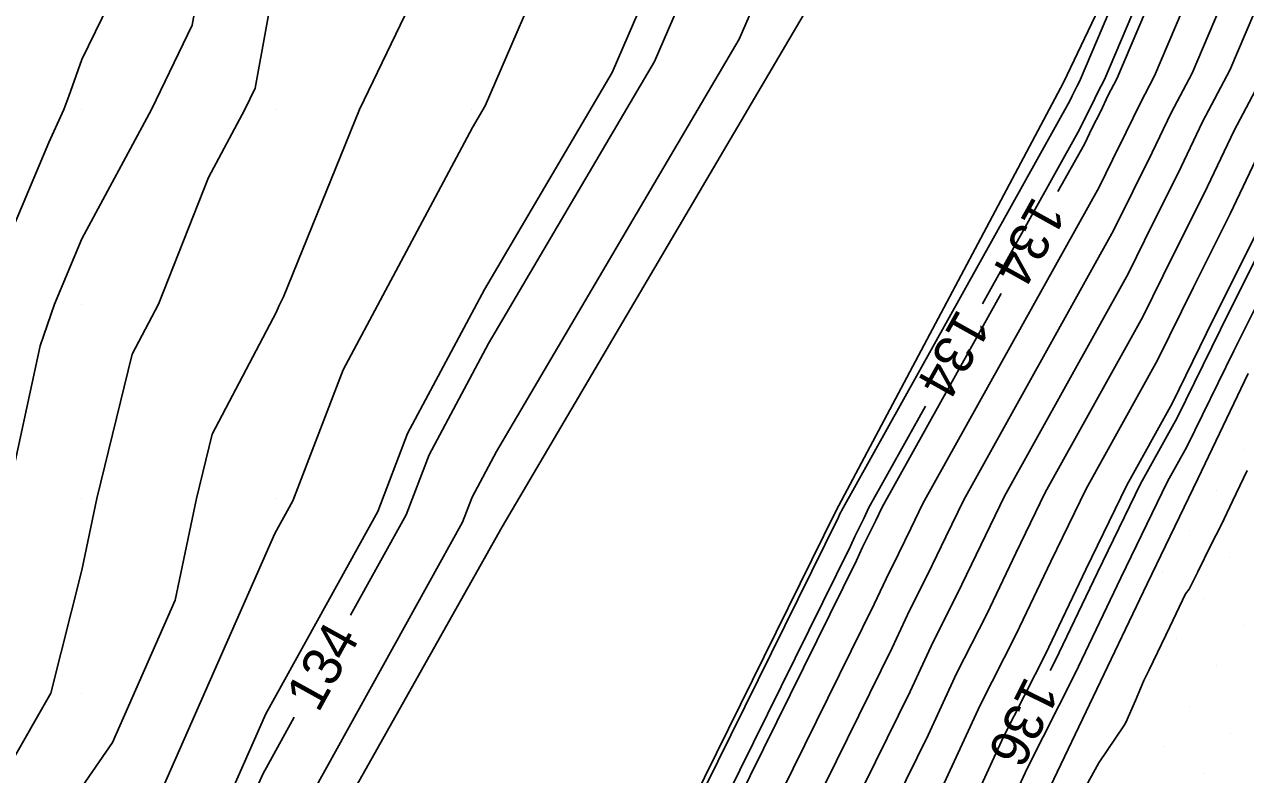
# Model space of a CAD drawing. Extents: x 2354170 to 2357230, y 866100 to 868290.
# Drawn here: x 2355437 to 2355499.8, y 866845.8 to 866884.4 of the extents above; entities that cross this region are included whole.
import ezdxf

# ---------------------------------------------------------------- set-up
doc = ezdxf.new("R2010")
doc.units = 0
for name, color, linetype in [('Default', 7, 'Continuous'), ('DTM Contours Major', 7, 'Continuous'), ('DTM Contours Minor', 7, 'Continuous'), ('DTM Contours Minor Text', 7, 'Continuous'), ('Exist DTM QL2 LIDAR Elevation Point', 7, 'Continuous'), ('Exist DTM Scan Elevation Point', 7, 'Continuous'), ('Exist Roads EOP', 7, 'Continuous'), ('PH Exist DTM Breakline', 7, 'Continuous')]:
    doc.layers.add(name, color=color, linetype=linetype)

msp = doc.modelspace()

# ---------------------------------------------------------------- linework, layer by layer
at = {"layer": 'Default'}
for points in [[(2355490.118, 866875.788), (2355491.478, 866878.23), (2355491.885, 866879.062), (2355492.301, 866879.892), (2355492.705, 866880.739), (2355493.155, 866881.587), (2355500.951, 866899.941), (2355501.187, 866900.527), (2355501.444, 866901.062), (2355501.702, 866901.595), (2355501.962, 866902.129), (2355511.009, 866921.792), (2355511.327, 866922.42), (2355511.637, 866923.066), (2355511.948, 866923.71), (2355512.255, 866924.353), (2355512.559, 866924.993), (2355522.339, 866944.599), (2355522.74, 866945.441), (2355523.136, 866946.281), (2355523.538, 866947.116), (2355531.354, 866962.664)], [(2355503.483, 866938.445), (2355492.435, 866918.436), (2355490.34, 866915.602), (2355490.032, 866914.991), (2355488.701, 866912.919), (2355487.616, 866910.452), (2355477.046, 866889.385), (2355475.646, 866887.005), (2355474.42, 866885.194), (2355473.738, 866883.612), (2355461.275, 866862.435), (2355460.019, 866860.079), (2355459.531, 866858.808), (2355448.953, 866839.681), (2355447.874, 866837.231), (2355447.137, 866836.164), (2355446.823, 866835.204), (2355446.458, 866833.867), (2355439.608, 866809.832), (2355439.226, 866808.116), (2355439.108, 866807.834), (2355438.553, 866806.258), (2355437.915, 866804.367), (2355429.321, 866784.472)], [(2355494.015, 866929.352), (2355491.199, 866924.254), (2355486.127, 866917.394), (2355485.945, 866917.031), (2355482.704, 866911.987), (2355480.061, 866905.98), (2355474.019, 866893.935), (2355473.218, 866892.574), (2355469.365, 866886.88), (2355467.219, 866881.905), (2355460.66, 866870.76), (2355456.709, 866863.353), (2355455.176, 866859.356), (2355449.42, 866848.948), (2355446.263, 866841.782)], [(2355512.223, 866911.651), (2355508.229, 866902.97), (2355507.048, 866900.546), (2355505.877, 866898.127), (2355504.715, 866895.705), (2355503.642, 866893.048), (2355498.957, 866882.018), (2355497.556, 866879.377), (2355496.298, 866876.74), (2355495.002, 866874.154), (2355493.736, 866871.565), (2355487.376, 866860.142), (2355486.159, 866857.624), (2355484.952, 866855.106), (2355483.706, 866852.643), (2355482.532, 866850.096), (2355475.417, 866835.674), (2355474.096, 866833.153), (2355472.87, 866830.686), (2355471.697, 866828.22), (2355471.244, 866827.301), (2355470.034, 866824.87), (2355468.951, 866822.238), (2355468.711, 866821.675)], [(2355512.521, 866899.757), (2355512.394, 866899.498), (2355510.31, 866895.193), (2355508.242, 866890.882), (2355506.334, 866886.154), (2355504.76, 866882.45), (2355502.407, 866878.015), (2355500.295, 866873.588), (2355498.12, 866869.246), (2355495.994, 866864.9), (2355493.659, 866860.707), (2355491.559, 866856.361), (2355489.477, 866852.016), (2355487.326, 866847.766), (2355485.301, 866843.369), (2355482.655, 866838.007), (2355480.374, 866833.655), (2355478.259, 866829.398), (2355476.236, 866825.142), (2355476.057, 866824.781), (2355473.969, 866820.586), (2355472.101, 866816.044), (2355469.804, 866810.664), (2355469.317, 866809.625)], [(2355470.592, 866834.119), (2355480.687, 866854.58), (2355481.293, 866855.895), (2355481.936, 866857.166), (2355482.559, 866858.466), (2355483.187, 866859.766), (2355492.231, 866876.009), (2355492.924, 866877.426), (2355493.633, 866878.841), (2355494.322, 866880.285), (2355495.089, 866881.731), (2355501.848, 866897.644)], [(2355465.767, 866832.564), (2355478.841, 866859.064), (2355478.879, 866859.147), (2355478.92, 866859.226), (2355478.959, 866859.308), (2355478.998, 866859.389), (2355490.726, 866880.452), (2355490.846, 866880.698), (2355490.969, 866880.943), (2355491.088, 866881.193), (2355491.221, 866881.443), (2355497.595, 866896.45)], [(2355473.004, 866834.897), (2355481.61, 866852.338), (2355482.499, 866854.269), (2355483.444, 866856.136), (2355484.359, 866858.045), (2355485.281, 866859.954), (2355492.983, 866873.787), (2355493.963, 866875.79), (2355494.966, 866877.791), (2355495.939, 866879.831), (2355497.023, 866881.874), (2355502.745, 866895.346)], [(2355418.99, 866796.756), (2355419.976, 866799.571), (2355420.143, 866800.064), (2355420.203, 866800.234), (2355421.522, 866810.008), (2355422.197, 866812.23), (2355425.563, 866820.008), (2355427.789, 866827.821), (2355428.53, 866830.009), (2355429.976, 866834.51), (2355431.651, 866839.633), (2355436.23, 866846.262), (2355438.379, 866850.009), (2355439.976, 866856.335), (2355440.746, 866860.009), (2355442.555, 866867.43), (2355443.914, 866870.009), (2355446.471, 866876.503), (2355448.348, 866880.009), (2355448.879, 866881.106), (2355449.977, 866887.136), (2355451.044, 866890.009), (2355451.381, 866890.416)], [(2355411.554, 866790.008), (2355414.354, 866795.63), (2355415.889, 866800.008), (2355417.18, 866802.805), (2355417.741, 866810.008), (2355418.438, 866811.547), (2355419.976, 866817.301), (2355421.148, 866820.008), (2355421.614, 866821.647), (2355424.448, 866830.009), (2355426.564, 866836.597), (2355428.09, 866840.009), (2355429.976, 866846.1), (2355432.219, 866850.009), (2355432.976, 866853.008), (2355436.14, 866860.009), (2355437.833, 866867.866), (2355438.561, 866870.009), (2355439.976, 866873.35), (2355443.543, 866880.009), (2355445.642, 866884.344), (2355446.673, 866890.009)], [(2355458.197, 866888.229), (2355454.241, 866880.009), (2355450.341, 866870.374), (2355450.088, 866869.899), (2355449.977, 866869.609), (2355446.664, 866863.322), (2355445.856, 866860.009), (2355444.764, 866854.797), (2355441.54, 866847.479), (2355435.523, 866838.766), (2355432.96, 866830.929), (2355429.98, 866820.011), (2355429.978, 866820.006), (2355429.976, 866819.998), (2355426.94, 866810.008), (2355426.466, 866806.498), (2355424.745, 866801.613), (2355421.149, 866790.946)], [(2355464.309, 866888.565), (2355460.7, 866880.198), (2355460.045, 866879.086), (2355453.398, 866866.626), (2355450.82, 866859.903), (2355449.886, 866858.215), (2355443.652, 866844.063), (2355439.394, 866837.899), (2355437.581, 866832.354), (2355435.472, 866824.63), (2355433.188, 866816.615), (2355431.643, 866809.667), (2355431.621, 866809.617), (2355429.348, 866803.161), (2355426.738, 866795.42), (2355422.853, 866786.427)], [(2355434.76, 866870.009), (2355438.276, 866878.309), (2355439.051, 866880.009), (2355439.296, 866880.69), (2355439.976, 866882.568), (2355442.404, 866887.582)], [(2355500.892, 866882.162), (2355499.173, 866878.923), (2355497.631, 866875.689), (2355496.041, 866872.518), (2355494.489, 866869.343), (2355489.47, 866860.33), (2355487.959, 866857.203), (2355486.46, 866854.076), (2355484.913, 866851.017), (2355483.455, 866847.854), (2355477.829, 866836.452)], [(2355500.79, 866878.469), (2355498.963, 866874.639), (2355497.081, 866870.882), (2355495.241, 866867.121), (2355491.565, 866860.519), (2355489.759, 866856.782), (2355487.969, 866853.046), (2355486.119, 866849.392), (2355484.378, 866845.612), (2355480.242, 866837.229), (2355478.281, 866833.487), (2355476.462, 866829.827), (2355474.723, 866826.168), (2355474.453, 866825.621), (2355472.658, 866822.014), (2355471.051, 866818.108), (2355467.479, 866809.742), (2355465.695, 866805.941), (2355463.891, 866802.114), (2355462.081, 866798.26), (2355461.938, 866797.926), (2355460.13, 866794.026), (2355458.271, 866790.144)], [(2355501.628, 866872.538), (2355499.159, 866867.61), (2355496.746, 866862.678), (2355495.754, 866860.895), (2355493.359, 866855.94), (2355490.985, 866850.986), (2355488.533, 866846.14), (2355486.223, 866841.127), (2355485.067, 866838.784), (2355482.467, 866833.822), (2355480.055, 866828.968), (2355477.749, 866824.116), (2355477.662, 866823.941), (2355475.281, 866819.157), (2355473.151, 866813.979), (2355472.129, 866811.587), (2355469.812, 866806.648), (2355467.467, 866801.676), (2355465.116, 866796.667), (2355465.079, 866796.58), (2355462.731, 866791.517), (2355460.317, 866786.477)], [(2355442.177, 866781.423), (2355452.688, 866798.306), (2355453.155, 866799.311), (2355453.627, 866800.298), (2355454.087, 866801.289), (2355454.495, 866802.241), (2355454.95, 866803.211), (2355455.404, 866804.173), (2355455.852, 866805.129), (2355465.802, 866828.432), (2355466.099, 866829.154), (2355466.431, 866829.821), (2355467.159, 866831.297), (2355467.481, 866831.974), (2355467.817, 866832.65), (2355468.179, 866833.342), (2355479.764, 866856.822), (2355480.086, 866857.521), (2355480.428, 866858.196), (2355480.759, 866858.887), (2355481.092, 866859.577), (2355487.199, 866870.545)], [(2355491.193, 866844.562), (2355492.22, 866846.436), (2355493.498, 866848.335), (2355493.613, 866848.512), (2355494.101, 866849.628), (2355494.539, 866850.66), (2355494.807, 866851.22), (2355495.869, 866853.421), (2355496.668, 866855.117), (2355496.871, 866855.349), (2355497.3, 866856.243), (2355497.974, 866857.617), (2355498.521, 866858.682), (2355499.09, 866859.877), (2355499.847, 866861.45)]]:
    msp.add_lwpolyline(points, dxfattribs=at)
at = {"layer": 'DTM Contours Major'}
for points in [[(2355512.223, 866911.651), (2355508.229, 866902.97), (2355507.048, 866900.546), (2355505.877, 866898.127), (2355504.715, 866895.705), (2355503.642, 866893.048), (2355498.957, 866882.018), (2355497.556, 866879.377), (2355496.298, 866876.74), (2355495.002, 866874.154), (2355493.736, 866871.565), (2355487.376, 866860.142), (2355486.159, 866857.624), (2355484.952, 866855.106), (2355483.706, 866852.643), (2355482.532, 866850.096), (2355475.417, 866835.674), (2355474.096, 866833.153), (2355472.87, 866830.686), (2355471.697, 866828.22), (2355471.244, 866827.301), (2355470.034, 866824.87), (2355468.951, 866822.238), (2355468.711, 866821.675)], [(2355418.99, 866796.756), (2355419.976, 866799.571), (2355420.143, 866800.064), (2355420.203, 866800.234), (2355421.522, 866810.008), (2355422.197, 866812.23), (2355425.563, 866820.008), (2355427.789, 866827.821), (2355428.53, 866830.009), (2355429.976, 866834.51), (2355431.651, 866839.633), (2355436.23, 866846.262), (2355438.379, 866850.009), (2355439.976, 866856.335), (2355440.746, 866860.009), (2355442.555, 866867.43), (2355443.914, 866870.009), (2355446.471, 866876.503), (2355448.348, 866880.009), (2355448.879, 866881.106), (2355449.977, 866887.136), (2355451.044, 866890.009), (2355451.381, 866890.416)]]:
    msp.add_lwpolyline(points, dxfattribs=at)
at = {"layer": 'DTM Contours Minor'}
for points in [[(2355486.238, 866870.01), (2355491.227, 866878.971), (2355491.538, 866879.607), (2355491.857, 866880.242), (2355492.166, 866880.89), (2355492.51, 866881.539), (2355500.652, 866900.707), (2355500.795, 866901.063), (2355500.951, 866901.388), (2355501.108, 866901.712), (2355501.266, 866902.036), (2355510.703, 866922.547), (2355510.919, 866922.973), (2355511.13, 866923.412), (2355511.341, 866923.849), (2355511.549, 866924.286), (2355511.755, 866924.721), (2355521.958, 866945.173), (2355522.265, 866945.818), (2355522.568, 866946.46), (2355522.875, 866947.099), (2355531.027, 866963.314)], [(2355509.432, 866958.307), (2355503.171, 866945.723), (2355499.756, 866940.363), (2355498.957, 866935.618), (2355491.611, 866922.314), (2355487.531, 866916.797), (2355487.307, 866916.351), (2355484.703, 866912.298), (2355482.579, 866907.47), (2355475.028, 866892.418), (2355474.027, 866890.718), (2355471.05, 866886.318), (2355469.392, 866882.474), (2355460.865, 866867.985), (2355457.812, 866862.261), (2355456.628, 866859.173), (2355453.781, 866854.027)], [(2355500.74, 866873.238), (2355498.466, 866868.7), (2355496.245, 866864.159), (2355494.357, 866860.77), (2355492.159, 866856.221), (2355489.98, 866851.673), (2355489.725, 866851.169)], [(2355438.737, 866777.106), (2355452.439, 866799.114), (2355452.813, 866799.922), (2355453.194, 866800.716), (2355453.563, 866801.513), (2355453.989, 866802.506), (2355454.354, 866803.284), (2355454.718, 866804.055), (2355455.077, 866804.822), (2355465.452, 866829.12), (2355465.661, 866829.63), (2355465.896, 866830.101), (2355466.655, 866831.639), (2355466.882, 866832.117), (2355467.119, 866832.594), (2355467.375, 866833.083), (2355479.456, 866857.569), (2355479.684, 866858.063), (2355479.925, 866858.54), (2355480.159, 866859.027), (2355480.394, 866859.515), (2355483.319, 866864.767)], [(2355450.878, 866848.776), (2355449.264, 866845.859), (2355446.467, 866839.508), (2355444.556, 866836.742), (2355443.743, 866834.254), (2355442.796, 866830.788), (2355437.468, 866812.093), (2355436.698, 866808.633), (2355436.613, 866808.429), (2355435.485, 866805.225), (2355434.189, 866801.385), (2355426.023, 866782.481)]]:
    msp.add_lwpolyline(points, dxfattribs=at)
at = {"layer": 'Exist DTM QL2 LIDAR Elevation Point'}
for p, q in [((2355439.976, 866880.009), (2355439.976, 866880.009)), ((2355449.977, 866880.009), (2355449.977, 866880.009)), ((2355459.977, 866880.009), (2355459.977, 866880.009)), ((2355439.976, 866870.009), (2355439.976, 866870.009)), ((2355449.977, 866870.009), (2355449.977, 866870.009)), ((2355439.976, 866860.009), (2355439.976, 866860.009)), ((2355449.977, 866860.009), (2355449.977, 866860.009)), ((2355439.976, 866850.009), (2355439.976, 866850.009))]:
    msp.add_line(p, q, dxfattribs=at)
at = {"layer": 'Exist DTM Scan Elevation Point'}
for p, q in [((2355499.63, 866862.516), (2355499.63, 866862.516)), ((2355498.251, 866860.431), (2355498.251, 866860.431)), ((2355496.871, 866858.346), (2355496.871, 866858.346)), ((2355498.956, 866856.967), (2355498.956, 866856.967)), ((2355495.492, 866856.261), (2355495.492, 866856.261)), ((2355497.577, 866854.882), (2355497.577, 866854.882)), ((2355499.662, 866853.503), (2355499.662, 866853.503)), ((2355496.198, 866852.797), (2355496.198, 866852.797)), ((2355498.283, 866851.418), (2355498.283, 866851.418)), ((2355494.818, 866850.712), (2355494.818, 866850.712)), ((2355496.903, 866849.333), (2355496.903, 866849.333)), ((2355493.439, 866848.627), (2355493.439, 866848.627)), ((2355498.988, 866847.953), (2355498.988, 866847.953)), ((2355495.524, 866847.248), (2355495.524, 866847.248)), ((2355492.059, 866846.542), (2355492.059, 866846.542)), ((2355497.609, 866845.868), (2355497.609, 866845.868))]:
    msp.add_line(p, q, dxfattribs=at)
at = {"layer": 'Exist Roads EOP'}
msp.add_lwpolyline([(2355463.574, 866790.704), (2355466.177, 866796.11), (2355468.783, 866801.514), (2355471.389, 866806.919), (2355473.992, 866812.325), (2355476.588, 866817.734), (2355479.18, 866823.146), (2355481.768, 866828.559), (2355484.354, 866833.973), (2355486.939, 866839.387), (2355489.526, 866844.801), (2355492.116, 866850.213), (2355494.708, 866855.624), (2355497.303, 866861.034), (2355499.9, 866866.444)], dxfattribs=at)
at = {"layer": 'PH Exist DTM Breakline'}
for points in [[(2355623.276, 867155.352), (2355615.583, 867138.247), (2355608.493, 867123.325), (2355597.576, 867101.035), (2355584.194, 867076.317), (2355571.679, 867051.841), (2355556.972, 867022.361), (2355542.395, 866991.347), (2355529.822, 866965.709), (2355520.718, 866947.043), (2355510.055, 866924.144), (2355500.189, 866901.892), (2355490.411, 866881.383), (2355478.718, 866859.364), (2355464.612, 866830.773), (2355451.411, 866802.435), (2355436.873, 866776.843), (2355421.458, 866750.816), (2355406.881, 866726.275), (2355400.072, 866711.56)], [(2355400.072, 866711.56), (2355405.902, 866730.247), (2355416.389, 866751.717), (2355427.362, 866780.815), (2355441.715, 866807.607), (2355448.758, 866835.801), (2355461.562, 866858.553), (2355478.458, 866887.263), (2355493.304, 866914.341), (2355506.971, 866940.624), (2355519.321, 866966.985), (2355533.541, 866993.952), (2355547.101, 867021.457), (2355560.375, 867044.808), (2355572.32, 867070.568), (2355587.937, 867097.012), (2355600.743, 867121.888), (2355610.75, 867143.33), (2355613.41, 867148.104), (2355613.419, 867152.415)]]:
    msp.add_lwpolyline(points, dxfattribs=at)

# ---------------------------------------------------------------- texts
at = {"layer": 'Default'}
msp.add_text('134', height=2, rotation=240.89119, dxfattribs=at).set_placement((2355488.877, 866875.614))
at = {"layer": 'DTM Contours Minor Text'}
for s, rotation, p in [('134', 240.89119, (2355484.996, 866869.836)), ('134', 61.05629, (2355452.119, 866848.954)), ('136', 243.71163, (2355488.468, 866850.948))]:
    msp.add_text(s, height=2, rotation=rotation, dxfattribs=at).set_placement(p)

doc.saveas('drawing.dxf')
